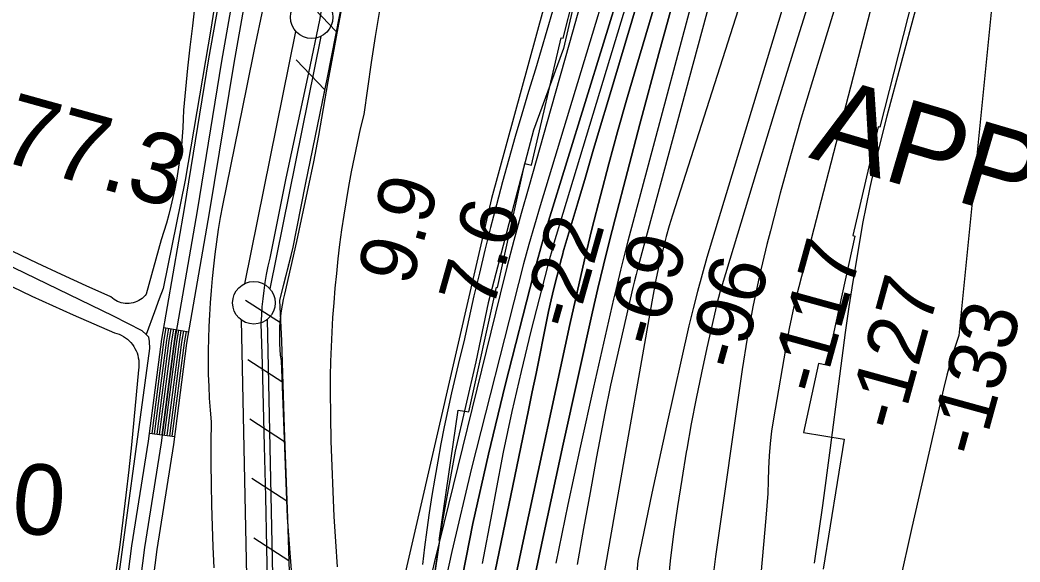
# Model space of a CAD drawing. Extents: x 3683402 to 3721514, y 487807 to 513565.
# Drawn here: x 3709923 to 3711100, y 501864 to 502502 of the extents above; entities that cross this region are included whole.
import ezdxf

# ---------------------------------------------------------------- set-up
doc = ezdxf.new("R2010")
doc.units = 0
for name, color, linetype in [('V-CHAN-NAID', 7, 'Continuous'), ('V-FLOD-BASE', 7, 'Continuous'), ('V-LEVE-TOET', 7, 'Continuous'), ('V-RIVR-EDGE', 7, 'Continuous'), ('V-RIVR-RANG', 7, 'Continuous'), ('V-RIVR-RANG-IDEN', 7, 'Continuous'), ('V-ROAD-CNTR', 7, 'Continuous'), ('V-RRAP-FSHR', 7, 'Continuous'), ('V-RRAP-RVMT', 7, 'Continuous'), ('V-SITE-VEGE', 7, 'Continuous'), ('V-SURV-LINE', 7, 'Continuous'), ('V-TOPO-DPTH', 7, 'Continuous'), ('V-TOPO-MAJR', 7, 'Continuous'), ('V-TOPO-MINR', 7, 'Continuous'), ('V-TOPO-SHOR', 7, 'Continuous'), ('V-TOPO-WATR', 7, 'Continuous')]:
    doc.layers.add(name, color=color, linetype=linetype)

msp = doc.modelspace()

# ---------------------------------------------------------------- linework, layer by layer
at = {"layer": 'V-FLOD-BASE'}
for points in [[(3710276, 502501.9), (3710283.4, 502544.8)], [(3710215, 501821.2), (3710213.8, 501880.8), (3710212.5, 501940.4), (3710211.1, 502000.1), (3710210, 502048.3), (3710208.7, 502096.6), (3710207.2, 502144.8), (3710207.7, 502154.5), (3710208.4, 502164.2), (3710209.3, 502173.8), (3710210.5, 502183.4), (3710211.9, 502193), (3710213.5, 502202.5), (3710215.4, 502212), (3710217.6, 502221.5), (3710226.9, 502268.5), (3710236.3, 502315.6), (3710249.8, 502377.6), (3710263.1, 502439.7), (3710276, 502501.9)]]:
    msp.add_lwpolyline(points, dxfattribs=at)
at = {"layer": 'V-LEVE-TOET'}
for points in [[(3710303.3, 502524.2), (3710297.1, 502492.6), (3710291.2, 502461.1), (3710285.4, 502429.4), (3710279.9, 502397.8), (3710274.6, 502366.1), (3710268.5, 502334.8), (3710262.1, 502303.6), (3710255.4, 502272.4), (3710248.6, 502241.2), (3710241.6, 502210.1), (3710234.4, 502179), (3710232.9, 502172.7), (3710231.7, 502166.2), (3710230.6, 502159.7), (3710229.8, 502153.2), (3710229.1, 502146.7), (3710228.7, 502140.2), (3710228.5, 502133.6), (3710228.5, 502127.1), (3710228.6, 502120.5), (3710229, 502114), (3710229.6, 502107.5), (3710230.4, 502101), (3710233, 502039.4), (3710235.4, 501977.7), (3710237.7, 501916.1), (3710241.1, 501869.6), (3710244.8, 501823.1)], [(3710146.4, 502056.7), (3710145.7, 502070.7), (3710145.2, 502084.7), (3710145, 502098.8), (3710145, 502112.8), (3710145.3, 502126.8), (3710145.8, 502140.9), (3710146.5, 502154.9), (3710147.5, 502168.9), (3710148.5, 502183.3), (3710149.7, 502197.7), (3710151.2, 502212.1), (3710152.9, 502226.4), (3710154.8, 502240.8), (3710156.9, 502255.1), (3710159.3, 502269.3), (3710161.9, 502283.6), (3710171.4, 502329.9), (3710180.8, 502376.3), (3710190.3, 502422.6), (3710199.8, 502469), (3710209.3, 502515.3)], [(3710151.8, 501857.1), (3710150.6, 501881.6), (3710149.7, 501906.1), (3710149, 501930.6), (3710148.5, 501955.1), (3710148.2, 501979.7), (3710148.2, 502004.2), (3710148.5, 502028.7), (3710147.3, 502042.7), (3710146.4, 502056.7)]]:
    msp.add_lwpolyline(points, dxfattribs=at)
at = {"layer": 'V-RIVR-EDGE'}
msp.add_lwpolyline([(3710584.5, 502561.9), (3710562.7, 502468.3), (3710527.6, 502372.3), (3710498.6, 502262), (3710474.3, 502169), (3710459.7, 502099.4), (3710435.5, 501994.4), (3710420.9, 501914.6), (3710408.1, 501833.6), (3710400, 501747.1), (3710388.4, 501669.7), (3710388.3, 501619.3), (3710382.8, 501586.3), (3710347.8, 501502.3), (3710318.1, 501405.7), (3710307.2, 501347.5), (3710294.5, 501292.9), (3710279.8, 501196.9), (3710260.9, 501079.3), (3710254.8, 501032.5), (3710234.8, 500959.9), (3710211, 500823.7), (3710195.3, 500747.5), (3710187.3, 500691.1)], dxfattribs=at)
at = {"layer": 'V-ROAD-CNTR'}
for p, q in [((3710092.5, 502140), (3710122, 502134.9)), ((3710075.7, 502015.5), (3710105.4, 502011.6))]:
    msp.add_line(p, q, dxfattribs=at)
for points in [[(3709553.3, 500470.6), (3709633.1, 500635.7), (3709701.6, 500791.8), (3709751.7, 500909.2), (3709839.4, 501102.3), (3709913.1, 501265.9), (3709945.5, 501349.3), (3709964.8, 501409.9), (3709982.6, 501466.3), (3709997.3, 501528.8), (3710010.6, 501594.9), (3710036.2, 501735.8), (3710054.8, 501883), (3710074.5, 502006.3), (3710090, 502126.1), (3710116.8, 502279.9), (3710145.5, 502456.1), (3710170.8, 502598.8)], [(3710185.5, 502596.1), (3710160.3, 502453.6), (3710131.6, 502277.4), (3710104.9, 502123.8), (3710089.3, 502004.2), (3710069.7, 501880.8), (3710051.1, 501733.5), (3710025.3, 501592.1), (3710012, 501525.6), (3709997.1, 501462.3), (3709979.1, 501405.3), (3709959.6, 501344.3), (3709926.9, 501260.1), (3709853, 501096.1), (3709765.4, 500903.1), (3709715.4, 500785.9), (3709646.7, 500629.4), (3709566.9, 500464.2)], [(3709660.3, 500623.1), (3709729.1, 500779.9), (3709779.2, 500897.1), (3709866.7, 501090), (3709940.8, 501254.3), (3709973.8, 501339.3), (3709993.4, 501400.8), (3710011.6, 501458.3), (3710026.6, 501522.4), (3710040.1, 501589.3), (3710065.9, 501731.2), (3710084.5, 501878.7), (3710104.2, 502002), (3710119.7, 502121.6), (3710146.4, 502274.9), (3710175.1, 502451.1), (3710200.3, 502593.5)], [(3710078.7, 502015.1), (3710093, 502125.6), (3710095.4, 502139.5)], [(3710081.6, 502014.7), (3710096, 502125.2), (3710098.4, 502139)], [(3710084.6, 502014.3), (3710098.9, 502124.7), (3710101.3, 502138.5)], [(3710087.6, 502014), (3710101.9, 502124.3), (3710104.3, 502138)], [(3710090.6, 502013.6), (3710104.9, 502123.8), (3710107.2, 502137.4)], [(3710093.5, 502013.2), (3710107.8, 502123.4), (3710110.2, 502136.9)], [(3710096.5, 502012.8), (3710110.8, 502122.9), (3710113.1, 502136.4)], [(3710099.5, 502012.4), (3710113.8, 502122.5), (3710116.1, 502135.9)], [(3710102.5, 502012), (3710116.7, 502122), (3710119.1, 502135.4)]]:
    msp.add_lwpolyline(points, dxfattribs=at)
at = {"layer": 'V-RRAP-FSHR'}
for p, q in [((3710295.4, 502488.3), (3710261.6, 502523.5)), ((3710281.8, 502419.6), (3710248.3, 502455.1)), ((3710239.2, 502214), (3710238.9, 502214.3)), ((3710229.9, 502145.3), (3710188.8, 502171.7)), ((3710232.4, 502075.3), (3710191.5, 502102)), ((3710234.7, 502005.4), (3710193.7, 502031.9)), ((3710237.1, 501935.4), (3710196.2, 501962)), ((3710239.6, 501865.4), (3710198.6, 501892))]:
    msp.add_line(p, q, dxfattribs=at)
for points in [[(3711495.9, 505194), (3711207.6, 504591.4), (3711159.6, 504472), (3711107.5, 504206.9), (3710880.8, 503570), (3710704.2, 503090.7), (3710617.7, 502802.2), (3710477.9, 502291.7), (3710345.3, 501714.5), (3710246.2, 501131.7), (3710053.4, 500109), (3709991.8, 499767.1), (3709925.5, 499529.6), (3709859.2, 499261.5), (3709683.9, 497910.2), (3709683.9, 497909.3)], [(3710386.9, 502917.7), (3710384.4, 502908), (3710366, 502842.5), (3710351.1, 502792.3), (3710332.8, 502676.8), (3710314.2, 502584.2), (3710284.8, 502434.1), (3710279, 502406)], [(3710314.2, 502584.2), (3710284.8, 502434.1), (3710259, 502308.4), (3710243.8, 502232.5), (3710228.8, 502172.1), (3710230.8, 502124.1), (3710234.1, 502021.8), (3710237.9, 501915.4), (3710240.1, 501851.8), (3710250.7, 501800.8), (3710255.6, 501768.9), (3710248.1, 501724.9), (3710219.8, 501583.4), (3710191.9, 501437.2), (3710162.8, 501284.3), (3710126.7, 501065.5), (3710100.5, 500919.1), (3710069.4, 500759.9), (3710043.5, 500619)], [(3710241.8, 502224.3), (3710228.8, 502172.1), (3710230.8, 502124.1), (3710234.1, 502021.8), (3710237.9, 501915.4), (3710240.1, 501851.8), (3710250.7, 501800.8), (3710255.6, 501768.9), (3710248.1, 501724.9), (3710219.8, 501583.4), (3710191.9, 501437.2), (3710167.7, 501310)]]:
    msp.add_lwpolyline(points, dxfattribs=at)
at = {"layer": 'V-RRAP-RVMT'}
for p, q in [((3710562.3, 502480.5), (3710593.8, 502605.6)), ((3710973.3, 502527.3), (3710935.1, 502375.6)), ((3710525, 502331.2), (3710560.2, 502480.9)), ((3710560.2, 502480.9), (3710562.3, 502480.5)), ((3710933.2, 502376.1), (3710903.2, 502248.1)), ((3710935.1, 502375.6), (3710933.2, 502376.1)), ((3710485.1, 502187.2), (3710517.3, 502333)), ((3710517.3, 502333), (3710525, 502331.2)), ((3710905.7, 502247.5), (3710872.3, 502095.5)), ((3710903.2, 502248.1), (3710905.7, 502247.5)), ((3710451.5, 502040.8), (3710483.9, 502187.4)), ((3710483.9, 502187.4), (3710485.1, 502187.2)), ((3710863, 502097.6), (3710845.1, 502016.2)), ((3710872.3, 502095.5), (3710863, 502097.6)), ((3710416.6, 501889.2), (3710438.7, 502042.7)), ((3710438.7, 502042.7), (3710451.5, 502040.8)), ((3710845.1, 502016.2), (3710892.9, 502008.5)), ((3710892.9, 502008.5), (3710868.4, 501855.3)), ((3710409.8, 501837.3), (3710417.2, 501889.1)), ((3710417.2, 501889.1), (3710416.6, 501889.2))]:
    msp.add_line(p, q, dxfattribs=at)
at = {"layer": 'V-SITE-VEGE'}
for points in [[(3710556.6, 502535.4), (3710543.2, 502489.7), (3710529.8, 502444.1), (3710521.6, 502417.7), (3710513.7, 502391.2), (3710506, 502364.6), (3710498.4, 502338), (3710491.1, 502311.3), (3710484, 502284.5), (3710477, 502257.7), (3710470.3, 502230.9), (3710463.8, 502204), (3710457.4, 502177.1), (3710451.3, 502150.1), (3710445.4, 502123), (3710440.4, 502103.1), (3710435.6, 502083.2), (3710431, 502063.2), (3710426.7, 502043.1), (3710422.5, 502023), (3710418.6, 502002.9), (3710414.8, 501982.7), (3710411.3, 501962.5), (3710408, 501942.2), (3710404.9, 501921.9), (3710402, 501901.6), (3710399.3, 501881.3), (3710396.9, 501860.9)], [(3710129.2, 502519.6), (3710126.1, 502494.9), (3710123.1, 502470.1), (3710120.4, 502445.4), (3710117.9, 502420.6), (3710115.6, 502395.7), (3710115.3, 502385.4), (3710114.8, 502375), (3710114.1, 502364.7), (3710113.2, 502354.3), (3710112, 502344), (3710110.7, 502333.7), (3710109.2, 502323.5), (3710107.4, 502313.3), (3710105.5, 502303.1), (3710103.3, 502293), (3710100.9, 502282.9), (3710098.3, 502272.8), (3710095.6, 502262.8), (3710092.6, 502252.9), (3710089.4, 502243), (3710071.9, 502179.3), (3710070.4, 502177.5), (3710068.8, 502175.8), (3710067, 502174.2), (3710065.1, 502172.8), (3710063.1, 502171.6), (3710060.9, 502170.5), (3710058.8, 502169.6), (3710056.5, 502169), (3710054.2, 502168.5), (3710051.8, 502168.2), (3710049.5, 502168.1), (3710047.1, 502168.2), (3710044.8, 502168.5), (3710042.5, 502169), (3710040.2, 502169.8), (3710038, 502170.7), (3710035.9, 502171.7), (3710033.9, 502173), (3710032, 502174.4), (3710030.3, 502176), (3710001.3, 502189), (3709972.3, 502202.3), (3709943.5, 502215.7), (3709914.8, 502229.4)], [(3710288.7, 502082.6), (3710289.1, 502099.9), (3710289.7, 502117.1), (3710290.5, 502134.4), (3710291.5, 502151.7), (3710292.8, 502168.9), (3710294.2, 502186.2), (3710295.9, 502203.4), (3710297.7, 502220.6), (3710299.8, 502237.8), (3710302.1, 502254.9), (3710304.6, 502272), (3710307.3, 502289.1), (3710310.3, 502306.1), (3710313.4, 502323.2), (3710316.8, 502340.1), (3710320.3, 502357.1), (3710324.1, 502373.9), (3710328.1, 502390.8), (3710332.4, 502421.4), (3710336.9, 502452), (3710341.7, 502482.5), (3710346.6, 502513)], [(3709913.5, 502188.2), (3709937.4, 502176.9), (3709961.5, 502165.8), (3709985.7, 502154.9), (3710010, 502144.1), (3710034.3, 502133.6), (3710037.1, 502132.9), (3710039.8, 502131.9), (3710042.4, 502130.7), (3710044.9, 502129.3), (3710047.3, 502127.8), (3710049.6, 502126), (3710051.7, 502124.1), (3710053.7, 502122.1), (3710055.5, 502119.9), (3710057.2, 502117.5), (3710058.6, 502115.1), (3710059.9, 502112.5), (3710061, 502109.9), (3710061.9, 502107.2), (3710062.5, 502104.4), (3710063, 502101.5), (3710063.2, 502098.7), (3710063.2, 502095.8), (3710063, 502093), (3710062.6, 502090.2), (3710060.1, 502060.6), (3710057.4, 502031.1), (3710054.4, 502001.6), (3710051.3, 501972.2), (3710048, 501942.7), (3710044.4, 501913.3), (3710040.6, 501883.9), (3710036.6, 501854.6)], [(3710296.7, 501858.2), (3710294.8, 501887.8), (3710293.1, 501917.3), (3710291.7, 501946.9), (3710290.6, 501976.5), (3710289.6, 502006.1), (3710289, 502035.7), (3710288.6, 502065.3), (3710288.7, 502082.6)]]:
    msp.add_lwpolyline(points, dxfattribs=at)
at = {"layer": 'V-SURV-LINE'}
for points in [[(3710187.8, 502191.5), (3710247.9, 502488.5)], [(3710277.3, 502482.6), (3710217.2, 502185.6)], [(3710191.9, 501772.2), (3710184, 502148.7)], [(3710214, 502149.3), (3710221.9, 501772.9)]]:
    msp.add_lwpolyline(points, dxfattribs=at)
for centre in [(3710266.5, 502505.1), (3710198.5, 502169)]:
    msp.add_circle(centre, 25, dxfattribs=at)
at = {"layer": 'V-TOPO-DPTH'}
for points in [[(3710443.6, 501665.4), (3710521.6, 502042.6), (3710526, 502064.2), (3710530.5, 502085.9), (3710534.9, 502107.5), (3710539.2, 502129.2), (3710542.5, 502145.2), (3710545.3, 502158.9), (3710548.3, 502172.5), (3710551.5, 502186), (3710554.9, 502199.5), (3710560.5, 502221.3), (3710561.1, 502223.9), (3710561.9, 502226.5), (3710562.6, 502229.1), (3710563.3, 502231.7), (3710579.7, 502286.8), (3710588.6, 502316.9), (3710597.5, 502347), (3710606.5, 502377.2), (3710615.5, 502407.3), (3710759.1, 502889.1)], [(3710759.1, 502889.1), (3710615.5, 502407.3), (3710606.5, 502377.2), (3710597.5, 502347), (3710588.6, 502316.9), (3710579.7, 502286.8), (3710563.3, 502231.7), (3710562.6, 502229.1), (3710561.9, 502226.5), (3710561.1, 502223.9), (3710560.5, 502221.3), (3710554.9, 502199.5), (3710551.5, 502186), (3710548.3, 502172.5), (3710545.3, 502158.9), (3710542.5, 502145.2), (3710539.2, 502129.2), (3710534.9, 502107.5), (3710530.5, 502085.9), (3710526, 502064.2), (3710521.6, 502042.6), (3710443.6, 501665.4)], [(3710490.1, 501769.8), (3710516.4, 501893.7), (3710570.3, 502143.5), (3710578.7, 502181.5), (3710587.5, 502219.4), (3710596.7, 502257.2), (3710606.2, 502294.9), (3710616.1, 502332.5), (3710626.3, 502370.1), (3710636.9, 502407.5), (3710647.8, 502444.8), (3710770.2, 502857.4)], [(3710770.2, 502857.4), (3710647.8, 502444.8), (3710636.9, 502407.5), (3710626.3, 502370.1), (3710616.1, 502332.5), (3710606.2, 502294.9), (3710596.7, 502257.2), (3710587.5, 502219.4), (3710578.7, 502181.5), (3710570.3, 502143.5), (3710516.4, 501893.7), (3710490.1, 501769.8)], [(3710696.1, 502754.4), (3710545.3, 502264.9), (3710540.6, 502249.3), (3710536, 502233.7), (3710531.7, 502218), (3710527.6, 502202.3), (3710494.2, 502071.9), (3710474.5, 501990.7), (3710456.1, 501909.2), (3710439.9, 501827.3)], [(3710439.9, 501827.3), (3710456.1, 501909.2), (3710474.5, 501990.7), (3710494.2, 502071.9), (3710527.6, 502202.3), (3710531.7, 502218), (3710536, 502233.7), (3710540.6, 502249.3), (3710545.3, 502264.9), (3710696.1, 502754.4)], [(3710591.5, 502552.4), (3710569.8, 502474.9), (3710548, 502397.5), (3710521.9, 502305.6), (3710513.1, 502274.1), (3710504.5, 502242.5), (3710496.3, 502210.8), (3710488.3, 502179), (3710410.9, 501864.6), (3710386, 501755.6)], [(3710517.2, 501791.3), (3710539.6, 501897), (3710562.5, 502002.5), (3710597, 502158.4), (3710603.3, 502185.8), (3710609.7, 502213.2), (3710616.5, 502240.5), (3710623.5, 502267.7), (3710652.8, 502379.4), (3710675.1, 502462.4), (3710697.9, 502545.2)], [(3710697.9, 502545.2), (3710675.1, 502462.4), (3710652.8, 502379.4), (3710623.5, 502267.7), (3710616.5, 502240.5), (3710609.7, 502213.2), (3710603.3, 502185.8), (3710597, 502158.4), (3710562.5, 502002.5), (3710539.6, 501897), (3710517.2, 501791.3)]]:
    msp.add_lwpolyline(points, dxfattribs=at)
at = {"layer": 'V-TOPO-MAJR'}
for points in [[(3710969.3, 502801.2), (3710855.7, 502430.2), (3710842.6, 502386.2), (3710829.9, 502342.2), (3710817.9, 502297.9), (3710806.3, 502253.6), (3710802.2, 502237.5), (3710793.5, 502201), (3710785.7, 502164.3), (3710779, 502127.4), (3710773.1, 502090.4), (3710741.5, 501870.2), (3710737.2, 501835.8), (3710644.4, 501109.3), (3710640.6, 501089.8), (3710636.8, 501070.4), (3710633.1, 501051), (3710629.4, 501031.6), (3710613.5, 500948.6), (3710601.8, 500887.6), (3710590.1, 500826.7), (3710578.2, 500765.8), (3710566.3, 500705), (3710540, 500571.7)], [(3710740, 502621.6), (3710638.6, 502241.5), (3710634.2, 502224.6), (3710629.9, 502207.6), (3710625.8, 502190.5), (3710621.8, 502173.4), (3710598.2, 502069.7), (3710582.8, 502000.7), (3710567.9, 501931.5), (3710553.8, 501862.3)]]:
    msp.add_lwpolyline(points, dxfattribs=at)
at = {"layer": 'V-TOPO-MINR'}
for points in [[(3710759.1, 502889.1), (3710615.5, 502407.3), (3710606.5, 502377.2), (3710597.5, 502347), (3710588.6, 502316.9), (3710579.7, 502286.8), (3710563.3, 502231.7), (3710562.6, 502229.1), (3710561.9, 502226.5), (3710561.1, 502223.9), (3710560.5, 502221.3), (3710554.9, 502199.5), (3710551.5, 502186), (3710548.3, 502172.5), (3710545.3, 502158.9), (3710542.5, 502145.2), (3710539.2, 502129.2), (3710534.9, 502107.5), (3710530.5, 502085.9), (3710526, 502064.2), (3710521.6, 502042.6), (3710443.6, 501665.4)], [(3710828.6, 502870), (3710652.3, 502217.7), (3710650.2, 502210.1), (3710648.3, 502202.4), (3710646.4, 502194.8), (3710644.5, 502187.1), (3710632.9, 502137.3), (3710625.4, 502104.6), (3710618.3, 502071.9), (3710611.6, 502039.1), (3710605.3, 502006.2), (3710601.8, 501987.7), (3710594, 501945.5), (3710586.4, 501903.3), (3710578.9, 501861.1)], [(3710770.2, 502857.4), (3710647.8, 502444.8), (3710636.9, 502407.5), (3710626.3, 502370.1), (3710616.1, 502332.5), (3710606.2, 502294.9), (3710596.7, 502257.2), (3710587.5, 502219.4), (3710578.7, 502181.5), (3710570.3, 502143.5), (3710516.4, 501893.7), (3710490.1, 501769.8)], [(3710870.5, 502833.2), (3710691.1, 502272.2), (3710687.3, 502259.7), (3710683.7, 502247), (3710680.3, 502234.4), (3710677.2, 502221.6), (3710674.3, 502208.8), (3710671.6, 502196), (3710669.1, 502183.1), (3710666.7, 502170.2), (3710625.7, 501936.1), (3710602.7, 501806.2)], [(3710897.5, 502769.4), (3710731.6, 502222.5), (3710725.8, 502202.5), (3710720.3, 502182.4), (3710715.2, 502162.2), (3710710.4, 502141.9), (3710684.1, 502024.1), (3710666.9, 501944.7), (3710650.4, 501865.2), (3710585.6, 501114.2), (3710585.5, 501111.8), (3710585.4, 501109.4), (3710585.2, 501107.1), (3710584.9, 501104.7), (3710584.6, 501102.4), (3710584.2, 501100), (3710582.4, 501089.5), (3710582.2, 501087.9), (3710581.9, 501086.3), (3710581.6, 501084.6), (3710581.3, 501083), (3710490.4, 500555.7)], [(3710696.1, 502754.4), (3710545.3, 502264.9), (3710540.6, 502249.3), (3710536, 502233.7), (3710531.7, 502218), (3710527.6, 502202.3), (3710494.2, 502071.9), (3710474.5, 501990.7), (3710456.1, 501909.2), (3710439.9, 501827.3)], [(3711044.4, 502766), (3710943.3, 502388.8), (3710932.8, 502346.8), (3710923.1, 502304.7), (3710914.8, 502262.2), (3710907.4, 502219.6), (3710903.3, 502194.1), (3710898.7, 502164.1), (3710894.3, 502134), (3710890.2, 502103.9), (3710886.2, 502073.7), (3710876.7, 501998.1), (3710867.6, 501930.2), (3710857.6, 501862.5)], [(3710672.1, 502734.9), (3710535.2, 502283.1), (3710528.5, 502260.4), (3710522, 502237.6), (3710515.8, 502214.8), (3710509.8, 502191.9), (3710454.7, 501974.4), (3710431.3, 501876.2), (3710410, 501777.6)], [(3711085.1, 502703.7), (3711027.9, 502130.6), (3711022.8, 502115.1), (3711018.1, 502099.4), (3711013.9, 502083.7), (3711010, 502067.9), (3710987.4, 501969.6), (3710972.7, 501904.5), (3710958.3, 501839.3)], [(3710949.9, 502614.3), (3710837.1, 502177.3), (3710834, 502164.5), (3710831, 502151.6), (3710828.4, 502138.6), (3710826, 502125.6), (3710809.8, 502032.3), (3710807.7, 502017.8), (3710805.9, 502003.3), (3710804.9, 501988.7), (3710804.2, 501974), (3710803.8, 501959.3), (3710803.1, 501944.6), (3710802.1, 501930), (3710801, 501915.4), (3710789.6, 501787.3)], [(3710697.9, 502545.2), (3710675.1, 502462.4), (3710652.8, 502379.4), (3710623.5, 502267.7), (3710616.5, 502240.5), (3710609.7, 502213.2), (3710603.3, 502185.8), (3710597, 502158.4), (3710562.5, 502002.5), (3710539.6, 501897), (3710517.2, 501791.3)], [(3710857.4, 502542.3), (3710834.5, 502469.1), (3710812, 502395.8), (3710789.5, 502322.4), (3710749.4, 502190.2), (3710747.2, 502182.8), (3710745.2, 502175.4), (3710743.3, 502168), (3710741.5, 502160.6), (3710731.5, 502116.1), (3710725, 502086.4), (3710718.9, 502056.5), (3710713.2, 502026.6), (3710707.8, 501996.7), (3710707.2, 501993), (3710701.9, 501961.1), (3710696.9, 501929.2), (3710692.4, 501897.2), (3710688.2, 501865.2), (3710617.2, 501110.4)], [(3710636.9, 502521.5), (3710613, 502442.3), (3710554.2, 502248.3), (3710551.5, 502239.2), (3710548.9, 502230.1), (3710546.4, 502220.9), (3710544, 502211.8), (3710524.5, 502135.7), (3710512.9, 502088.3), (3710501.9, 502040.9), (3710492, 501993.2), (3710482.6, 501945.3), (3710478.3, 501921.9), (3710467.1, 501862.2)]]:
    msp.add_lwpolyline(points, dxfattribs=at)
at = {"layer": 'V-TOPO-SHOR'}
for points in [[(3710403.1, 503433.5), (3710359.3, 503306.6), (3710289.6, 503103.5), (3710241.1, 502955.1), (3710226.2, 502896.5), (3710207.3, 502823.9), (3710187.5, 502729.9), (3710170.5, 502637), (3710148.3, 502493.6), (3710117.8, 502313.4), (3710091.7, 502185.9), (3710086.9, 502173.7), (3710081.7, 502158.2), (3710071.8, 502131.7)], [(3710006.7, 501593.8), (3710033.4, 501800.6), (3710075.9, 502115.3), (3710075.7, 502123.5), (3710074.7, 502128.7), (3710071.8, 502131.7), (3710066.9, 502135.9), (3710033.3, 502153.1), (3709876.8, 502229.1), (3709642, 502341.2), (3709624, 502349.8)]]:
    msp.add_lwpolyline(points, dxfattribs=at)
at = {"layer": 'V-TOPO-WATR'}
msp.add_lwpolyline([(3710591.5, 502552.4), (3710569.8, 502474.9), (3710548, 502397.5), (3710521.9, 502305.6), (3710513.1, 502274.1), (3710504.5, 502242.5), (3710496.3, 502210.8), (3710488.3, 502179), (3710410.9, 501864.6), (3710386, 501755.6)], dxfattribs=at)

# ---------------------------------------------------------------- texts
at = {"layer": 'V-CHAN-NAID'}
msp.add_text('APPROACH "78" (77.8)', height=100, rotation=343.5566, dxfattribs=at).set_placement((3710850.3, 502340.2))
at = {"layer": 'V-RIVR-RANG'}
for s, rotation, p in [('9.9', 74.2983, (3710383.4, 502187.1)), ('7.6', 74.2983, (3710479.3, 502158.8)), ('-22', 74.2983, (3710576.5, 502135)), ('-69', 74.5814, (3710674.9, 502114.1)), ('-117', 74.5814, (3710867.1, 502058.6)), ('-96', 74.5814, (3710771.2, 502087)), ('-127', 74.5814, (3710958.9, 502015.5)), ('-133', 74.5814, (3711054.3, 501985.1))]:
    msp.add_text(s, height=67, rotation=rotation, dxfattribs=at).set_placement(p)
at = {"layer": 'V-RIVR-RANG-IDEN'}
for s, rotation, p in [('R-77.3', 344.4691, (3709783.5, 502368.7)), ('D-060', 355.0353, (3709671.9, 501919.6))]:
    msp.add_text(s, height=83, rotation=rotation, dxfattribs=at).set_placement(p)

doc.saveas('drawing.dxf')
